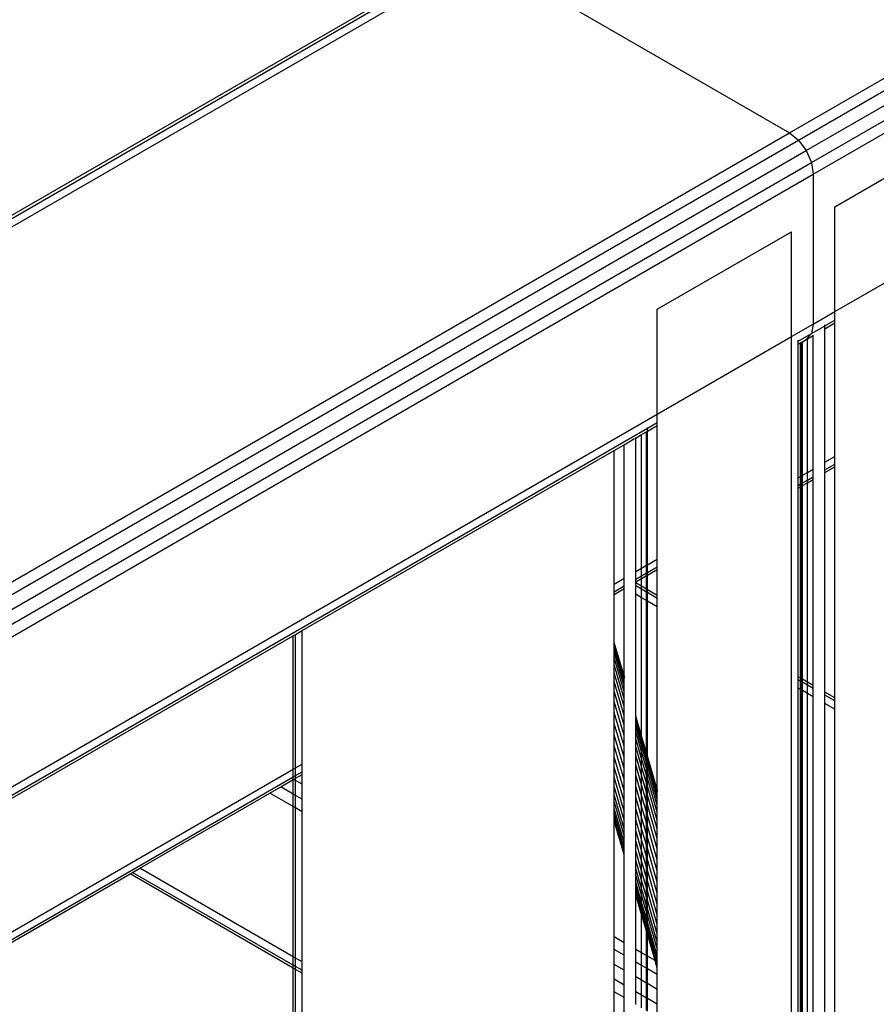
# Model space of a CAD drawing. Header units: millimetres. Extents: x 10 to 1250, y -62 to 528.
# Tile 749 of 909: x 624.487 to 624.691, y 519.68 to 519.915. Entities that reach past the tile are written whole.
import ezdxf

# ---------------------------------------------------------------- set-up
doc = ezdxf.new("R2010")
doc.units = ezdxf.units.MM
doc.header["$LTSCALE"] = 0.05

msp = doc.modelspace()

# ---------------------------------------------------------------- linework, layer by layer
at = {"color": 8}
for p, q in [((624.67064, 519.88782), (627.44745, 521.49101)), ((624.67281, 519.88606), (627.44962, 521.48926)), ((624.67466, 519.88358), (627.45147, 521.48677)), ((624.67589, 519.88073), (627.4527, 521.48392)), ((624.67633, 519.87797), (627.45313, 521.48116)), ((621.83515, 518.3376), (624.59499, 519.931)), ((621.83732, 518.33685), (624.59716, 519.93024)), ((624.59716, 519.93024), (624.67064, 519.88782)), ((624.48329, 519.86722), (624.57167, 519.91825)), ((621.9108, 518.29442), (624.67064, 519.88782)), ((624.67064, 519.88782), (624.67281, 519.88606)), ((624.68148, 519.87014), (624.71359, 519.88868)), ((621.91297, 518.29267), (624.67281, 519.88606)), ((624.67281, 519.88606), (624.67466, 519.88358)), ((621.91482, 518.29018), (624.67466, 519.88358)), ((624.67466, 519.88358), (624.67589, 519.88073)), ((621.91605, 518.28734), (624.67589, 519.88073)), ((624.67589, 519.88073), (624.67633, 519.87797)), ((621.91649, 518.28458), (624.67633, 519.87797)), ((624.67633, 519.87797), (624.67633, 519.84211)), ((624.68148, 519.84509), (624.68148, 519.87014)), ((624.63906, 519.84565), (624.67117, 519.86419)), ((624.67117, 519.83913), (624.67117, 519.86419)), ((624.68148, 519.84509), (624.71359, 519.86363)), ((624.63906, 519.82059), (624.63906, 519.84565)), ((624.67633, 519.84211), (624.68148, 519.84509)), ((624.67912, 519.84171), (624.68148, 519.84308)), ((624.68148, 519.84308), (624.68148, 519.84509)), ((624.68148, 519.84237), (624.68148, 519.84308)), ((624.67117, 519.83913), (624.67633, 519.84211)), ((624.67633, 519.84211), (624.67589, 519.83985)), ((624.67589, 519.83985), (624.67901, 519.84165)), ((624.67912, 519.841), (624.68148, 519.84237)), ((624.67912, 519.84171), (624.67912, 519.84191)), ((624.67912, 519.841), (624.67912, 519.84171)), ((624.67912, 519.80909), (624.67912, 519.841)), ((624.68148, 519.81045), (624.68148, 519.84237)), ((624.63906, 519.82059), (624.67117, 519.83913)), ((624.67117, 519.38509), (624.67117, 519.83913)), ((624.67275, 519.83804), (624.67589, 519.83985)), ((624.67375, 519.8379), (624.67466, 519.83843)), ((624.67589, 519.83985), (624.67466, 519.83843)), ((624.67466, 519.83843), (624.67493, 519.83858)), ((624.67493, 519.83858), (624.67633, 519.83939)), ((624.67493, 519.80667), (624.67493, 519.83858)), ((624.67633, 519.83939), (624.67633, 519.83948)), ((624.67633, 519.80747), (624.67633, 519.83939)), ((624.67275, 519.83804), (624.67275, 519.83824)), ((624.67275, 519.83732), (624.67275, 519.83804)), ((624.67275, 519.83732), (624.6733, 519.83764)), ((624.67275, 519.80541), (624.67275, 519.83732)), ((624.6733, 519.83764), (624.67353, 519.83777)), ((624.6733, 519.83764), (624.6733, 519.83773)), ((624.6733, 519.80573), (624.6733, 519.83764)), ((624.67353, 519.83777), (624.67375, 519.8379)), ((624.67353, 519.80586), (624.67353, 519.83777)), ((624.67375, 519.80599), (624.67375, 519.8379)), ((621.95375, 518.27023), (624.63906, 519.82059)), ((624.63906, 519.81859), (624.63906, 519.82059)), ((621.95534, 518.26914), (624.63669, 519.81722)), ((624.63669, 519.81722), (624.63906, 519.81859)), ((624.63669, 519.8165), (624.63906, 519.81787)), ((624.63669, 519.81722), (624.63669, 519.81742)), ((624.63669, 519.8165), (624.63669, 519.81722)), ((624.63906, 519.81787), (624.63906, 519.81859)), ((624.63906, 519.78596), (624.63906, 519.81787)), ((624.6339, 519.81489), (624.6353, 519.8157)), ((624.6339, 519.81489), (624.6339, 519.81498)), ((624.6339, 519.78298), (624.6339, 519.81489)), ((624.6353, 519.8157), (624.63648, 519.81638)), ((624.6353, 519.78379), (624.6353, 519.8157)), ((624.63648, 519.81638), (624.63669, 519.8165)), ((624.63648, 519.78447), (624.63648, 519.81638)), ((624.63669, 519.78459), (624.63669, 519.8165)), ((624.62874, 519.81191), (624.63111, 519.81328)), ((624.63111, 519.81328), (624.63364, 519.81474)), ((624.63111, 519.78137), (624.63111, 519.81328)), ((624.55421, 519.76888), (624.62874, 519.81191)), ((624.62874, 519.78), (624.62874, 519.81191)), ((624.67912, 519.80909), (624.68148, 519.81045)), ((624.68148, 519.80862), (624.68148, 519.81045)), ((624.67912, 519.80725), (624.67912, 519.80909)), ((624.67912, 519.80725), (624.68148, 519.80862)), ((624.67912, 519.80662), (624.68148, 519.80798)), ((624.68148, 519.80798), (624.68148, 519.80862)), ((624.68148, 519.75279), (624.68148, 519.80798)), ((624.67275, 519.80541), (624.6733, 519.80573)), ((624.67275, 519.80358), (624.67275, 519.80541)), ((624.6733, 519.80573), (624.67353, 519.80586)), ((624.6733, 519.8039), (624.6733, 519.80573)), ((624.67353, 519.80586), (624.67375, 519.80599)), ((624.67353, 519.80403), (624.67353, 519.80586)), ((624.67375, 519.80599), (624.67493, 519.80667)), ((624.67375, 519.80415), (624.67375, 519.80599)), ((624.67493, 519.80667), (624.67633, 519.80747)), ((624.67493, 519.80483), (624.67493, 519.80667)), ((624.67493, 519.80483), (624.67633, 519.80564)), ((624.67633, 519.80564), (624.67633, 519.80747)), ((624.67633, 519.80501), (624.67633, 519.80564)), ((624.67912, 519.80662), (624.67912, 519.80725)), ((624.67912, 519.75416), (624.67912, 519.80662)), ((624.67275, 519.80358), (624.6733, 519.8039)), ((624.67275, 519.80294), (624.67275, 519.80358)), ((624.67275, 519.80294), (624.6733, 519.80326)), ((624.6733, 519.8039), (624.67353, 519.80403)), ((624.6733, 519.80326), (624.6733, 519.8039)), ((624.6733, 519.80326), (624.67353, 519.80339)), ((624.6733, 519.75751), (624.6733, 519.80326)), ((624.67353, 519.80403), (624.67375, 519.80415)), ((624.67353, 519.80339), (624.67353, 519.80403)), ((624.67353, 519.80339), (624.67375, 519.80352)), ((624.67353, 519.75738), (624.67353, 519.80339)), ((624.67375, 519.80415), (624.67493, 519.80483)), ((624.67375, 519.80352), (624.67493, 519.8042)), ((624.67375, 519.80352), (624.67375, 519.80415)), ((624.67375, 519.75726), (624.67375, 519.80352)), ((624.67493, 519.8042), (624.67633, 519.80501)), ((624.67493, 519.8042), (624.67493, 519.80483)), ((624.67493, 519.75658), (624.67493, 519.8042)), ((624.67633, 519.75577), (624.67633, 519.80501)), ((624.67275, 519.75783), (624.67275, 519.80294)), ((624.6353, 519.78379), (624.63648, 519.78447)), ((624.63648, 519.78447), (624.63669, 519.78459)), ((624.63648, 519.78264), (624.63648, 519.78447)), ((624.63669, 519.78459), (624.63906, 519.78596)), ((624.63669, 519.78276), (624.63669, 519.78459)), ((624.63906, 519.78413), (624.63906, 519.78596)), ((624.6339, 519.78298), (624.6353, 519.78379)), ((624.6339, 519.78115), (624.6339, 519.78298)), ((624.6339, 519.78115), (624.6353, 519.78196)), ((624.6353, 519.78196), (624.6353, 519.78379)), ((624.6353, 519.78196), (624.63648, 519.78264)), ((624.6353, 519.78132), (624.63648, 519.782)), ((624.6353, 519.78132), (624.6353, 519.78196)), ((624.63648, 519.78264), (624.63669, 519.78276)), ((624.63648, 519.782), (624.63648, 519.78264)), ((624.63648, 519.782), (624.63669, 519.78212)), ((624.63648, 519.77878), (624.63648, 519.782)), ((624.63669, 519.78276), (624.63906, 519.78413)), ((624.63669, 519.78212), (624.63906, 519.78349)), ((624.63669, 519.78212), (624.63669, 519.78276)), ((624.63669, 519.77865), (624.63669, 519.78212)), ((624.63906, 519.78349), (624.63906, 519.78413)), ((624.63906, 519.77729), (624.63906, 519.78349)), ((624.62874, 519.78), (624.63111, 519.78137)), ((624.62874, 519.77817), (624.62874, 519.78)), ((624.62874, 519.77817), (624.63111, 519.77954)), ((624.63111, 519.77954), (624.63111, 519.78137)), ((624.63111, 519.7789), (624.63111, 519.77954)), ((624.6339, 519.78051), (624.6353, 519.78132)), ((624.6339, 519.78051), (624.6339, 519.78115)), ((624.6339, 519.78027), (624.6339, 519.78051)), ((624.6353, 519.77946), (624.6339, 519.78027)), ((624.6339, 519.77955), (624.6339, 519.78027)), ((624.6353, 519.77874), (624.6339, 519.77955)), ((624.6339, 519.77754), (624.6339, 519.77955)), ((624.6353, 519.77946), (624.6353, 519.78132)), ((624.62874, 519.77753), (624.63111, 519.7789)), ((624.62874, 519.77753), (624.62874, 519.77817)), ((624.62874, 519.76612), (624.62874, 519.77753)), ((624.63111, 519.75804), (624.63111, 519.7789)), ((624.6353, 519.77673), (624.6339, 519.77754)), ((624.6339, 519.74851), (624.6339, 519.77754)), ((624.63648, 519.77878), (624.6353, 519.77946)), ((624.6353, 519.77874), (624.6353, 519.77946)), ((624.63648, 519.77806), (624.6353, 519.77874)), ((624.6353, 519.77673), (624.6353, 519.77874)), ((624.63669, 519.77865), (624.63648, 519.77878)), ((624.63648, 519.77806), (624.63648, 519.77878)), ((624.63669, 519.77794), (624.63648, 519.77806)), ((624.63648, 519.77605), (624.63648, 519.77806)), ((624.63906, 519.77729), (624.63669, 519.77865)), ((624.63669, 519.77794), (624.63669, 519.77865)), ((624.63906, 519.77657), (624.63669, 519.77794)), ((624.63669, 519.77593), (624.63669, 519.77794)), ((624.63906, 519.77657), (624.63906, 519.77729)), ((624.63648, 519.77605), (624.6353, 519.77673)), ((624.6353, 519.74373), (624.6353, 519.77673)), ((624.63669, 519.77593), (624.63648, 519.77605)), ((624.63648, 519.73971), (624.63648, 519.77605)), ((624.63906, 519.77456), (624.63669, 519.77593)), ((624.63669, 519.73898), (624.63669, 519.77593)), ((624.63906, 519.77456), (624.63906, 519.77657)), ((624.63906, 519.7309), (624.63906, 519.77456)), ((624.55207, 519.76765), (624.55262, 519.76796)), ((624.55262, 519.76796), (624.55421, 519.76888)), ((624.55262, 519.73605), (624.55262, 519.76796)), ((624.55421, 519.73697), (624.55421, 519.76888)), ((623.57069, 519.20105), (624.55207, 519.76765)), ((624.55207, 519.73573), (624.55207, 519.76765)), ((624.62874, 519.76602), (624.62874, 519.76612)), ((624.63111, 519.75804), (624.62874, 519.76602)), ((624.62874, 519.76559), (624.62874, 519.76602)), ((624.63111, 519.75751), (624.62874, 519.76559)), ((624.62874, 519.76483), (624.62874, 519.76559)), ((624.63111, 519.75675), (624.62874, 519.76483)), ((624.62874, 519.76375), (624.62874, 519.76483)), ((624.63111, 519.75567), (624.62874, 519.76375)), ((624.62874, 519.76237), (624.62874, 519.76375)), ((624.63111, 519.75429), (624.62874, 519.76237)), ((624.62874, 519.76072), (624.62874, 519.76237)), ((624.63111, 519.75264), (624.62874, 519.76072)), ((624.62874, 519.75881), (624.62874, 519.76072)), ((624.63111, 519.75073), (624.62874, 519.75881)), ((624.62874, 519.75669), (624.62874, 519.75881)), ((624.63111, 519.74861), (624.62874, 519.75669)), ((624.62874, 519.75437), (624.62874, 519.75669)), ((624.63111, 519.75804), (624.63111, 519.75751)), ((624.63111, 519.75675), (624.63111, 519.75751)), ((624.63111, 519.75567), (624.63111, 519.75675)), ((624.6733, 519.75751), (624.67275, 519.75783)), ((624.67275, 519.75712), (624.67275, 519.75783)), ((624.6733, 519.7568), (624.67275, 519.75712)), ((624.67275, 519.75511), (624.67275, 519.75712)), ((624.67353, 519.75738), (624.6733, 519.75751)), ((624.6733, 519.7568), (624.6733, 519.75751)), ((624.67353, 519.75667), (624.6733, 519.7568)), ((624.6733, 519.75479), (624.6733, 519.7568)), ((624.67375, 519.75726), (624.67353, 519.75738)), ((624.67353, 519.75667), (624.67353, 519.75738)), ((624.67375, 519.75654), (624.67353, 519.75667)), ((624.67353, 519.75466), (624.67353, 519.75667)), ((624.67493, 519.75658), (624.67375, 519.75726)), ((624.67375, 519.75654), (624.67375, 519.75726)), ((624.67493, 519.75586), (624.67375, 519.75654)), ((624.67375, 519.75454), (624.67375, 519.75654)), ((624.67633, 519.75577), (624.67493, 519.75658)), ((624.67493, 519.75586), (624.67493, 519.75658)), ((624.63111, 519.74629), (624.62874, 519.75437)), ((624.62874, 519.75191), (624.62874, 519.75437)), ((624.63111, 519.75429), (624.63111, 519.75567)), ((624.63111, 519.75264), (624.63111, 519.75429)), ((624.6733, 519.75479), (624.67275, 519.75511)), ((624.67275, 519.67026), (624.67275, 519.75511)), ((624.67353, 519.75466), (624.6733, 519.75479)), ((624.6733, 519.66994), (624.6733, 519.75479)), ((624.67375, 519.75454), (624.67353, 519.75466)), ((624.67353, 519.66981), (624.67353, 519.75466)), ((624.67493, 519.75386), (624.67375, 519.75454)), ((624.67375, 519.66969), (624.67375, 519.75454)), ((624.67633, 519.75506), (624.67493, 519.75586)), ((624.67493, 519.75386), (624.67493, 519.75586)), ((624.67633, 519.75305), (624.67493, 519.75386)), ((624.67493, 519.669), (624.67493, 519.75386)), ((624.67633, 519.75506), (624.67633, 519.75577)), ((624.67633, 519.75305), (624.67633, 519.75506)), ((624.68148, 519.75279), (624.67912, 519.75416)), ((624.67912, 519.75344), (624.67912, 519.75416)), ((624.63111, 519.74383), (624.62874, 519.75191)), ((624.62874, 519.74933), (624.62874, 519.75191)), ((624.63111, 519.75073), (624.63111, 519.75264)), ((624.67633, 519.6682), (624.67633, 519.75305)), ((624.68148, 519.75208), (624.67912, 519.75344)), ((624.67912, 519.75144), (624.67912, 519.75344)), ((624.68148, 519.75007), (624.67912, 519.75144)), ((624.67912, 519.66658), (624.67912, 519.75144)), ((624.68148, 519.75208), (624.68148, 519.75279)), ((624.68148, 519.75007), (624.68148, 519.75208)), ((624.63111, 519.74125), (624.62874, 519.74933)), ((624.62874, 519.74668), (624.62874, 519.74933)), ((624.63111, 519.74861), (624.63111, 519.75073)), ((624.68148, 519.66522), (624.68148, 519.75007)), ((624.63111, 519.7386), (624.62874, 519.74668)), ((624.62874, 519.744), (624.62874, 519.74668)), ((624.63111, 519.74629), (624.63111, 519.74861)), ((624.6339, 519.74841), (624.6339, 519.74851)), ((624.6353, 519.74373), (624.6339, 519.74841)), ((624.6339, 519.74798), (624.6339, 519.74841)), ((624.6353, 519.7432), (624.6339, 519.74798)), ((624.6339, 519.74722), (624.6339, 519.74798)), ((624.6353, 519.74244), (624.6339, 519.74722)), ((624.6339, 519.74614), (624.6339, 519.74722)), ((624.63111, 519.74383), (624.63111, 519.74629)), ((624.6353, 519.74136), (624.6339, 519.74614)), ((624.6339, 519.74476), (624.6339, 519.74614)), ((624.6353, 519.73998), (624.6339, 519.74476)), ((624.6339, 519.74311), (624.6339, 519.74476)), ((624.63111, 519.73592), (624.62874, 519.744)), ((624.62874, 519.74134), (624.62874, 519.744)), ((624.63111, 519.74125), (624.63111, 519.74383)), ((624.6353, 519.73833), (624.6339, 519.74311)), ((624.6339, 519.7412), (624.6339, 519.74311)), ((624.6353, 519.74363), (624.6353, 519.74373)), ((624.63648, 519.73971), (624.6353, 519.74363)), ((624.6353, 519.7432), (624.6353, 519.74363)), ((624.63648, 519.73917), (624.6353, 519.7432)), ((624.6353, 519.74244), (624.6353, 519.7432)), ((624.63648, 519.73841), (624.6353, 519.74244)), ((624.6353, 519.74136), (624.6353, 519.74244)), ((624.63111, 519.73326), (624.62874, 519.74134)), ((624.62874, 519.73872), (624.62874, 519.74134)), ((624.63111, 519.7386), (624.63111, 519.74125)), ((624.6353, 519.73643), (624.6339, 519.7412)), ((624.6339, 519.73908), (624.6339, 519.7412)), ((624.63648, 519.73734), (624.6353, 519.74136)), ((624.6353, 519.73998), (624.6353, 519.74136)), ((624.63648, 519.73596), (624.6353, 519.73998)), ((624.6353, 519.73833), (624.6353, 519.73998)), ((624.63648, 519.73961), (624.63648, 519.73971)), ((624.63669, 519.73898), (624.63648, 519.73961)), ((624.63648, 519.73917), (624.63648, 519.73961)), ((624.63111, 519.73064), (624.62874, 519.73872)), ((624.62874, 519.73621), (624.62874, 519.73872)), ((624.63111, 519.73592), (624.63111, 519.7386)), ((624.6353, 519.7343), (624.6339, 519.73908)), ((624.6339, 519.73676), (624.6339, 519.73908)), ((624.63648, 519.73431), (624.6353, 519.73833)), ((624.6353, 519.73643), (624.6353, 519.73833)), ((624.63669, 519.73845), (624.63648, 519.73917)), ((624.63648, 519.73841), (624.63648, 519.73917)), ((624.63669, 519.73769), (624.63648, 519.73841)), ((624.63648, 519.73734), (624.63648, 519.73841)), ((624.63669, 519.73661), (624.63648, 519.73734)), ((624.63648, 519.73596), (624.63648, 519.73734)), ((624.63669, 519.73888), (624.63669, 519.73898)), ((624.63906, 519.7309), (624.63669, 519.73888)), ((624.63669, 519.73845), (624.63669, 519.73888)), ((624.63906, 519.73037), (624.63669, 519.73845)), ((624.63669, 519.73769), (624.63669, 519.73845)), ((624.63906, 519.72961), (624.63669, 519.73769)), ((624.63669, 519.73661), (624.63669, 519.73769)), ((623.61556, 519.19504), (624.55207, 519.73573)), ((624.55207, 519.73573), (624.55262, 519.73605)), ((624.55207, 519.7339), (624.55207, 519.73573)), ((624.55262, 519.73605), (624.55421, 519.73697)), ((624.55262, 519.73422), (624.55262, 519.73605)), ((624.55262, 519.73422), (624.55421, 519.73514)), ((624.55421, 519.73514), (624.55421, 519.73697)), ((624.55421, 519.7345), (624.55421, 519.73514)), ((624.63111, 519.72813), (624.62874, 519.73621)), ((624.62874, 519.73383), (624.62874, 519.73621)), ((624.63111, 519.73326), (624.63111, 519.73592)), ((624.6353, 519.73199), (624.6339, 519.73676)), ((624.6339, 519.7343), (624.6339, 519.73676)), ((624.63648, 519.7324), (624.6353, 519.73643)), ((624.6353, 519.7343), (624.6353, 519.73643)), ((624.63669, 519.73524), (624.63648, 519.73596)), ((624.63648, 519.73431), (624.63648, 519.73596)), ((624.63906, 519.72853), (624.63669, 519.73661)), ((624.63669, 519.73524), (624.63669, 519.73661)), ((624.63906, 519.72715), (624.63669, 519.73524)), ((624.63669, 519.73358), (624.63669, 519.73524)), ((623.617, 519.19404), (624.55207, 519.7339)), ((624.54908, 519.73154), (624.55207, 519.73326)), ((624.55207, 519.7339), (624.55262, 519.73422)), ((624.55207, 519.73326), (624.55207, 519.7339)), ((624.55207, 519.73326), (624.55216, 519.73332)), ((624.55207, 519.72982), (624.55207, 519.73326)), ((624.55216, 519.73332), (624.55262, 519.73358)), ((624.55262, 519.73305), (624.55216, 519.73332)), ((624.55262, 519.73358), (624.55421, 519.7345)), ((624.55262, 519.73358), (624.55262, 519.73422)), ((624.55262, 519.73305), (624.55262, 519.73358)), ((624.55421, 519.73214), (624.55262, 519.73305)), ((624.55262, 519.7295), (624.55262, 519.73305)), ((624.55421, 519.73214), (624.55421, 519.7345)), ((624.63111, 519.72575), (624.62874, 519.73383)), ((624.62874, 519.73162), (624.62874, 519.73383)), ((624.63111, 519.73064), (624.63111, 519.73326)), ((624.6353, 519.72952), (624.6339, 519.7343)), ((624.6339, 519.73172), (624.6339, 519.7343)), ((624.63648, 519.73027), (624.6353, 519.7343)), ((624.6353, 519.73199), (624.6353, 519.7343)), ((624.63669, 519.73358), (624.63648, 519.73431)), ((624.63648, 519.7324), (624.63648, 519.73431)), ((624.63906, 519.7255), (624.63669, 519.73358)), ((624.63669, 519.73168), (624.63669, 519.73358)), ((624.54648, 519.73004), (624.54908, 519.73154)), ((624.55207, 519.72982), (624.54908, 519.73154)), ((624.55421, 519.72858), (624.55421, 519.73214)), ((624.63111, 519.72354), (624.62874, 519.73162)), ((624.62874, 519.72962), (624.62874, 519.73162)), ((624.63111, 519.72813), (624.63111, 519.73064)), ((624.6353, 519.72694), (624.6339, 519.73172)), ((624.6339, 519.72907), (624.6339, 519.73172)), ((624.63648, 519.72796), (624.6353, 519.73199)), ((624.6353, 519.72952), (624.6353, 519.73199)), ((624.63669, 519.73168), (624.63648, 519.7324)), ((624.63648, 519.73027), (624.63648, 519.7324)), ((624.63669, 519.72955), (624.63648, 519.73027)), ((624.63648, 519.72796), (624.63648, 519.73027)), ((624.63906, 519.7236), (624.63669, 519.73168)), ((624.63669, 519.72955), (624.63669, 519.73168)), ((624.63906, 519.7309), (624.63906, 519.73037)), ((624.63906, 519.72961), (624.63906, 519.73037)), ((624.51542, 519.71211), (624.54648, 519.73004)), ((624.55207, 519.72681), (624.54648, 519.73004)), ((624.55262, 519.7295), (624.55207, 519.72982)), ((624.55207, 519.72681), (624.55207, 519.72982)), ((624.55421, 519.72858), (624.55262, 519.7295)), ((624.55262, 519.72649), (624.55262, 519.7295)), ((624.55421, 519.72557), (624.55421, 519.72858)), ((624.63111, 519.72154), (624.62874, 519.72962)), ((624.62874, 519.72786), (624.62874, 519.72962)), ((624.62874, 519.72786), (624.63111, 519.71978)), ((624.62874, 519.72636), (624.62874, 519.72786)), ((624.63111, 519.72575), (624.63111, 519.72813)), ((624.6353, 519.72429), (624.6339, 519.72907)), ((624.6339, 519.72639), (624.6339, 519.72907)), ((624.63648, 519.7255), (624.6353, 519.72952)), ((624.6353, 519.72694), (624.6353, 519.72952)), ((624.63669, 519.72724), (624.63648, 519.72796)), ((624.63648, 519.7255), (624.63648, 519.72796)), ((624.63906, 519.72147), (624.63669, 519.72955)), ((624.63669, 519.72724), (624.63669, 519.72955)), ((624.63906, 519.72853), (624.63906, 519.72961)), ((624.63906, 519.72715), (624.63906, 519.72853)), ((624.55262, 519.72649), (624.55207, 519.72681)), ((624.55207, 519.69095), (624.55207, 519.72681)), ((624.55421, 519.72557), (624.55262, 519.72649)), ((624.55262, 519.69063), (624.55262, 519.72649)), ((624.55421, 519.68971), (624.55421, 519.72557)), ((624.63111, 519.71828), (624.62874, 519.72636)), ((624.62874, 519.72516), (624.62874, 519.72636)), ((624.63111, 519.72354), (624.63111, 519.72575)), ((624.6353, 519.72162), (624.6339, 519.72639)), ((624.6339, 519.72373), (624.6339, 519.72639)), ((624.63648, 519.72292), (624.6353, 519.72694)), ((624.6353, 519.72429), (624.6353, 519.72694)), ((624.63669, 519.72477), (624.63648, 519.7255)), ((624.63648, 519.72292), (624.63648, 519.7255)), ((624.63906, 519.71916), (624.63669, 519.72724)), ((624.63669, 519.72477), (624.63669, 519.72724)), ((624.63906, 519.7255), (624.63906, 519.72715)), ((624.63906, 519.7236), (624.63906, 519.7255)), ((624.63111, 519.71708), (624.62874, 519.72516)), ((624.62874, 519.72426), (624.62874, 519.72516)), ((624.63111, 519.71618), (624.62874, 519.72426)), ((624.62874, 519.72369), (624.62874, 519.72426)), ((624.63111, 519.71561), (624.62874, 519.72369)), ((624.62874, 519.72345), (624.62874, 519.72369)), ((624.63111, 519.71537), (624.62874, 519.72345)), ((624.62874, 519.69567), (624.62874, 519.72345)), ((624.63111, 519.72154), (624.63111, 519.72354)), ((624.6353, 519.71895), (624.6339, 519.72373)), ((624.6339, 519.72112), (624.6339, 519.72373)), ((624.63648, 519.72027), (624.6353, 519.72429)), ((624.6353, 519.72162), (624.6353, 519.72429)), ((624.63906, 519.71669), (624.63669, 519.72477)), ((624.63669, 519.72219), (624.63669, 519.72477)), ((624.63906, 519.72147), (624.63906, 519.7236)), ((624.63111, 519.71978), (624.63111, 519.72154)), ((624.6353, 519.71634), (624.6339, 519.72112)), ((624.6339, 519.7186), (624.6339, 519.72112)), ((624.63648, 519.71759), (624.6353, 519.72162)), ((624.6353, 519.71895), (624.6353, 519.72162)), ((624.63669, 519.72219), (624.63648, 519.72292)), ((624.63648, 519.72027), (624.63648, 519.72292)), ((624.63906, 519.71411), (624.63669, 519.72219)), ((624.63669, 519.71955), (624.63669, 519.72219)), ((624.63906, 519.71916), (624.63906, 519.72147)), ((624.63111, 519.71828), (624.63111, 519.71978)), ((624.6353, 519.71382), (624.6339, 519.7186)), ((624.6339, 519.71622), (624.6339, 519.7186)), ((624.63648, 519.71492), (624.6353, 519.71895)), ((624.6353, 519.71634), (624.6353, 519.71895)), ((624.63669, 519.71955), (624.63648, 519.72027)), ((624.63648, 519.71759), (624.63648, 519.72027)), ((624.63906, 519.71146), (624.63669, 519.71955)), ((624.63669, 519.71687), (624.63669, 519.71955)), ((624.63906, 519.71669), (624.63906, 519.71916)), ((624.63111, 519.71708), (624.63111, 519.71828)), ((624.63111, 519.71618), (624.63111, 519.71708)), ((624.63111, 519.71561), (624.63111, 519.71618)), ((624.6353, 519.71144), (624.6339, 519.71622)), ((624.6339, 519.71401), (624.6339, 519.71622)), ((624.63648, 519.71231), (624.6353, 519.71634)), ((624.6353, 519.71382), (624.6353, 519.71634)), ((624.63669, 519.71687), (624.63648, 519.71759)), ((624.63648, 519.71492), (624.63648, 519.71759)), ((624.63906, 519.70879), (624.63669, 519.71687)), ((624.63669, 519.7142), (624.63669, 519.71687)), ((624.63906, 519.71411), (624.63906, 519.71669)), ((624.63111, 519.71537), (624.63111, 519.71561)), ((624.63111, 519.6943), (624.63111, 519.71537)), ((624.6353, 519.70923), (624.6339, 519.71401)), ((624.6339, 519.71201), (624.6339, 519.71401)), ((624.63648, 519.70979), (624.6353, 519.71382)), ((624.6353, 519.71144), (624.6353, 519.71382)), ((624.63669, 519.7142), (624.63648, 519.71492)), ((624.63648, 519.71231), (624.63648, 519.71492)), ((624.63906, 519.70612), (624.63669, 519.7142)), ((624.63669, 519.71159), (624.63669, 519.7142)), ((624.63906, 519.71146), (624.63906, 519.71411)), ((624.51368, 519.7111), (624.51542, 519.71211)), ((624.55207, 519.69095), (624.51542, 519.71211)), ((624.6353, 519.70723), (624.6339, 519.71201)), ((624.6339, 519.71025), (624.6339, 519.71201)), ((624.63648, 519.70741), (624.6353, 519.71144)), ((624.6353, 519.70923), (624.6353, 519.71144)), ((624.63669, 519.71159), (624.63648, 519.71231)), ((624.63648, 519.70979), (624.63648, 519.71231)), ((624.63906, 519.70351), (624.63669, 519.71159)), ((624.63669, 519.70907), (624.63669, 519.71159)), ((624.63906, 519.70879), (624.63906, 519.71146)), ((624.19935, 519.52962), (624.51306, 519.71074)), ((624.51306, 519.71074), (624.51368, 519.7111)), ((624.55207, 519.68822), (624.51306, 519.71074)), ((624.55207, 519.68894), (624.51368, 519.7111)), ((624.6339, 519.71025), (624.6353, 519.70547)), ((624.6339, 519.70875), (624.6339, 519.71025)), ((624.63648, 519.70521), (624.6353, 519.70923)), ((624.6353, 519.70723), (624.6353, 519.70923)), ((624.63669, 519.70907), (624.63648, 519.70979)), ((624.63648, 519.70741), (624.63648, 519.70979)), ((624.63906, 519.70099), (624.63669, 519.70907)), ((624.63669, 519.70669), (624.63669, 519.70907)), ((624.6353, 519.70397), (624.6339, 519.70875)), ((624.6339, 519.70755), (624.6339, 519.70875)), ((624.6353, 519.70277), (624.6339, 519.70755)), ((624.6339, 519.70665), (624.6339, 519.70755)), ((624.6353, 519.70187), (624.6339, 519.70665)), ((624.6339, 519.70608), (624.6339, 519.70665)), ((624.63648, 519.7032), (624.6353, 519.70723)), ((624.6353, 519.70547), (624.6353, 519.70723)), ((624.63669, 519.70669), (624.63648, 519.70741)), ((624.63648, 519.70521), (624.63648, 519.70741)), ((624.63906, 519.69861), (624.63669, 519.70669)), ((624.63669, 519.70448), (624.63669, 519.70669)), ((624.63906, 519.70612), (624.63906, 519.70879)), ((624.6353, 519.7013), (624.6339, 519.70608)), ((624.6339, 519.70584), (624.6339, 519.70608)), ((624.6353, 519.70107), (624.6339, 519.70584)), ((624.6339, 519.69269), (624.6339, 519.70584)), ((624.6353, 519.70547), (624.63648, 519.70144)), ((624.6353, 519.70397), (624.6353, 519.70547)), ((624.63669, 519.70448), (624.63648, 519.70521)), ((624.63648, 519.7032), (624.63648, 519.70521)), ((624.63906, 519.6964), (624.63669, 519.70448)), ((624.63669, 519.70248), (624.63669, 519.70448)), ((624.63906, 519.70351), (624.63906, 519.70612)), ((624.63648, 519.69995), (624.6353, 519.70397)), ((624.6353, 519.70277), (624.6353, 519.70397)), ((624.63648, 519.69874), (624.6353, 519.70277)), ((624.6353, 519.70187), (624.6353, 519.70277)), ((624.63648, 519.69785), (624.6353, 519.70187)), ((624.6353, 519.7013), (624.6353, 519.70187)), ((624.63669, 519.70248), (624.63648, 519.7032)), ((624.63648, 519.70144), (624.63648, 519.7032)), ((624.63906, 519.6944), (624.63669, 519.70248)), ((624.63669, 519.70072), (624.63669, 519.70248)), ((624.63906, 519.70099), (624.63906, 519.70351)), ((624.63648, 519.69728), (624.6353, 519.7013)), ((624.6353, 519.70107), (624.6353, 519.7013)), ((624.63648, 519.69704), (624.6353, 519.70107)), ((624.6353, 519.69188), (624.6353, 519.70107)), ((624.63648, 519.70144), (624.63669, 519.70072)), ((624.63648, 519.69995), (624.63648, 519.70144)), ((624.63669, 519.69922), (624.63648, 519.69995)), ((624.63648, 519.69874), (624.63648, 519.69995)), ((624.63669, 519.70072), (624.63906, 519.69264)), ((624.63669, 519.69922), (624.63669, 519.70072)), ((624.63906, 519.69861), (624.63906, 519.70099)), ((624.63669, 519.69802), (624.63648, 519.69874)), ((624.63648, 519.69785), (624.63648, 519.69874)), ((624.63669, 519.69713), (624.63648, 519.69785)), ((624.63648, 519.69728), (624.63648, 519.69785)), ((624.63669, 519.69655), (624.63648, 519.69728)), ((624.63648, 519.69704), (624.63648, 519.69728)), ((624.63906, 519.69114), (624.63669, 519.69922)), ((624.63669, 519.69802), (624.63669, 519.69922)), ((624.63906, 519.68994), (624.63669, 519.69802)), ((624.63669, 519.69713), (624.63669, 519.69802)), ((624.63906, 519.6964), (624.63906, 519.69861)), ((624.63111, 519.6943), (624.62874, 519.69567)), ((624.62874, 519.69266), (624.62874, 519.69567)), ((624.63669, 519.69632), (624.63648, 519.69704)), ((624.63648, 519.6912), (624.63648, 519.69704)), ((624.63906, 519.68905), (624.63669, 519.69713)), ((624.63669, 519.69655), (624.63669, 519.69713)), ((624.63906, 519.68847), (624.63669, 519.69655)), ((624.63669, 519.69632), (624.63669, 519.69655)), ((624.63854, 519.69001), (624.63669, 519.69632)), ((624.63669, 519.69108), (624.63669, 519.69632)), ((624.63906, 519.6944), (624.63906, 519.6964)), ((624.63111, 519.6913), (624.62874, 519.69266)), ((624.62874, 519.68911), (624.62874, 519.69266)), ((624.63111, 519.6913), (624.63111, 519.6943)), ((624.6353, 519.69188), (624.6339, 519.69269)), ((624.6339, 519.68968), (624.6339, 519.69269)), ((624.63906, 519.69264), (624.63906, 519.6944)), ((624.63906, 519.69114), (624.63906, 519.69264)), ((624.55262, 519.69063), (624.55207, 519.69095)), ((624.55207, 519.68894), (624.55207, 519.69095)), ((624.55421, 519.68971), (624.55262, 519.69063)), ((624.55262, 519.68862), (624.55262, 519.69063)), ((624.63111, 519.68774), (624.63111, 519.6913)), ((624.63648, 519.6912), (624.6353, 519.69188)), ((624.6353, 519.68888), (624.6353, 519.69188)), ((624.63669, 519.69108), (624.63648, 519.6912)), ((624.63648, 519.68819), (624.63648, 519.6912)), ((624.63854, 519.69001), (624.63669, 519.69108)), ((624.63669, 519.68807), (624.63669, 519.69108)), ((624.63906, 519.68994), (624.63906, 519.69114)), ((624.55262, 519.68862), (624.55207, 519.68894)), ((624.55207, 519.68822), (624.55207, 519.68894)), ((624.55207, 519.41704), (624.55207, 519.68822)), ((624.55262, 519.68791), (624.55207, 519.68822)), ((624.55421, 519.6877), (624.55262, 519.68862)), ((624.55262, 519.68791), (624.55262, 519.68862)), ((624.55421, 519.68699), (624.55262, 519.68791)), ((624.55262, 519.41735), (624.55262, 519.68791)), ((624.55421, 519.6877), (624.55421, 519.68971)), ((624.63111, 519.68774), (624.62874, 519.68911)), ((624.62874, 519.68555), (624.62874, 519.68911)), ((624.6353, 519.68888), (624.6339, 519.68968)), ((624.6339, 519.68613), (624.6339, 519.68968)), ((624.63648, 519.68819), (624.6353, 519.68888)), ((624.6353, 519.68532), (624.6353, 519.68888)), ((624.63669, 519.68807), (624.63648, 519.68819)), ((624.63648, 519.68464), (624.63648, 519.68819)), ((624.63906, 519.68671), (624.63669, 519.68807)), ((624.63669, 519.68452), (624.63669, 519.68807)), ((624.63906, 519.68824), (624.63854, 519.69001)), ((624.63906, 519.68905), (624.63906, 519.68994)), ((624.63906, 519.68847), (624.63906, 519.68905)), ((624.63906, 519.68824), (624.63906, 519.68847)), ((624.63906, 519.68671), (624.63906, 519.68824)), ((624.55421, 519.68699), (624.55421, 519.6877)), ((624.55421, 519.41827), (624.55421, 519.68699)), ((624.63111, 519.68418), (624.62874, 519.68555)), ((624.62874, 519.68254), (624.62874, 519.68555)), ((624.63111, 519.68418), (624.63111, 519.68774)), ((624.6353, 519.68532), (624.6339, 519.68613)), ((624.6339, 519.68257), (624.6339, 519.68613)), ((624.63906, 519.68315), (624.63906, 519.68671)), ((624.63111, 519.68117), (624.63111, 519.68418)), ((624.63648, 519.68464), (624.6353, 519.68532)), ((624.6353, 519.68176), (624.6353, 519.68532)), ((624.63669, 519.68452), (624.63648, 519.68464)), ((624.63648, 519.68108), (624.63648, 519.68464)), ((624.63906, 519.68315), (624.63669, 519.68452)), ((624.63669, 519.68096), (624.63669, 519.68452)), ((624.63906, 519.67959), (624.63906, 519.68315)), ((624.63111, 519.68117), (624.62874, 519.68254)), ((624.62874, 519.64668), (624.62874, 519.68254)), ((624.63111, 519.64531), (624.63111, 519.68117)), ((624.6353, 519.68176), (624.6339, 519.68257)), ((624.6339, 519.67956), (624.6339, 519.68257)), ((624.63648, 519.68108), (624.6353, 519.68176)), ((624.6353, 519.67875), (624.6353, 519.68176)), ((624.63669, 519.68096), (624.63648, 519.68108)), ((624.63648, 519.67807), (624.63648, 519.68108)), ((624.63906, 519.67959), (624.63669, 519.68096)), ((624.63669, 519.67795), (624.63669, 519.68096)), ((624.63906, 519.67658), (624.63906, 519.67959))]:
    msp.add_line(p, q, dxfattribs=at)

doc.saveas('drawing.dxf')
